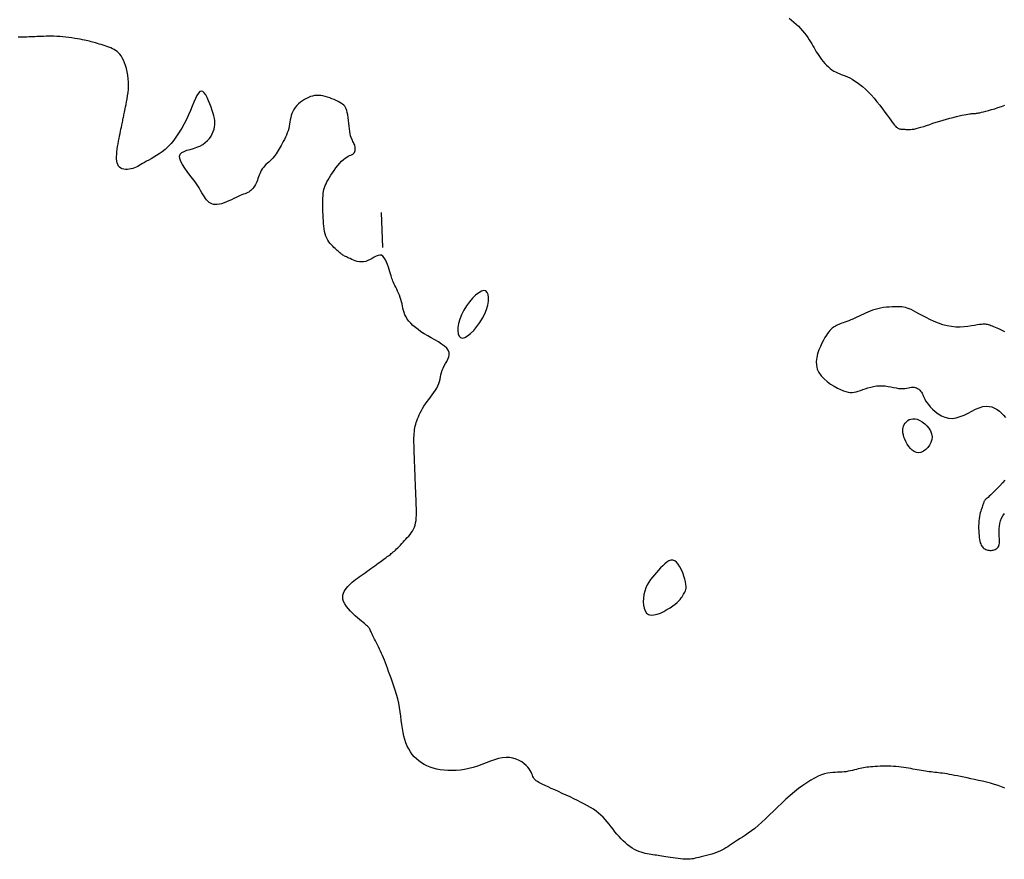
# Model space of a CAD drawing. Header units: millimetres. Extents: x 32690613 to 32693367, y 5343692 to 5344708.
# Tile 823 of 1009: x 32693083 to 32693111, y 5344177 to 5344201. Entities that reach past the tile are written whole.
import ezdxf

# ---------------------------------------------------------------- set-up
doc = ezdxf.new("R2010")
doc.units = ezdxf.units.MM
doc.header["$LTSCALE"] = 20
doc.layers.add('02-DGM_HL_492.00', color=82, linetype='Continuous')

msp = doc.modelspace()

# ---------------------------------------------------------------- linework, layer by layer
at = {"layer": '02-DGM_HL_492.00', "elevation": 492, "flags": 128}
for points in [[(32693104.597, 5344200.714), (32693104.666, 5344200.66), (32693104.734, 5344200.603), (32693104.799, 5344200.544), (32693104.862, 5344200.482), (32693104.921, 5344200.419), (32693104.978, 5344200.355), (32693105.031, 5344200.29), (32693105.08, 5344200.226), (32693105.126, 5344200.163), (32693105.168, 5344200.101), (32693105.206, 5344200.041), (32693105.241, 5344199.983), (32693105.274, 5344199.926), (32693105.305, 5344199.869), (32693105.337, 5344199.814), (32693105.369, 5344199.759), (32693105.402, 5344199.703), (32693105.438, 5344199.647), (32693105.478, 5344199.59), (32693105.521, 5344199.533), (32693105.566, 5344199.477), (32693105.614, 5344199.422), (32693105.663, 5344199.37), (32693105.714, 5344199.322), (32693105.765, 5344199.278), (32693105.817, 5344199.24), (32693105.868, 5344199.207), (32693105.92, 5344199.18), (32693105.972, 5344199.155), (32693106.025, 5344199.133), (32693106.08, 5344199.112), (32693106.137, 5344199.091), (32693106.196, 5344199.067), (32693106.258, 5344199.04), (32693106.323, 5344199.009), (32693106.392, 5344198.973), (32693106.463, 5344198.931), (32693106.537, 5344198.882), (32693106.613, 5344198.827), (32693106.691, 5344198.764), (32693106.771, 5344198.693), (32693106.853, 5344198.613), (32693106.936, 5344198.525), (32693107.019, 5344198.429), (32693107.101, 5344198.33), (32693107.181, 5344198.23), (32693107.257, 5344198.131), (32693107.327, 5344198.036), (32693107.392, 5344197.948), (32693107.449, 5344197.869), (32693107.498, 5344197.802), (32693107.539, 5344197.746), (32693107.574, 5344197.7), (32693107.603, 5344197.663), (32693107.629, 5344197.633), (32693107.652, 5344197.61), (32693107.673, 5344197.592), (32693107.694, 5344197.579), (32693107.716, 5344197.568), (32693107.738, 5344197.561), (32693107.762, 5344197.556), (32693107.786, 5344197.552), (32693107.812, 5344197.55), (32693107.838, 5344197.548), (32693107.865, 5344197.546), (32693107.893, 5344197.545), (32693107.921, 5344197.542), (32693107.952, 5344197.54), (32693107.985, 5344197.538), (32693108.021, 5344197.538), (32693108.062, 5344197.54), (32693108.107, 5344197.545), (32693108.159, 5344197.553), (32693108.217, 5344197.566), (32693108.283, 5344197.583), (32693108.355, 5344197.604), (32693108.434, 5344197.629), (32693108.518, 5344197.657), (32693108.606, 5344197.686), (32693108.698, 5344197.717), (32693108.793, 5344197.748), (32693108.89, 5344197.778), (32693108.988, 5344197.807), (32693109.086, 5344197.835), (32693109.183, 5344197.861), (32693109.277, 5344197.885), (32693109.366, 5344197.907), (32693109.449, 5344197.927), (32693109.525, 5344197.944), (32693109.592, 5344197.958), (32693109.649, 5344197.97), (32693109.697, 5344197.979), (32693109.737, 5344197.985), (32693109.771, 5344197.99), (32693109.8, 5344197.993), (32693109.825, 5344197.995), (32693109.847, 5344197.996), (32693109.868, 5344197.997), (32693109.889, 5344197.998), (32693109.912, 5344197.999), (32693109.936, 5344198.002), (32693109.965, 5344198.005), (32693109.999, 5344198.011), (32693110.039, 5344198.018), (32693110.087, 5344198.029), (32693110.144, 5344198.043), (32693110.211, 5344198.06), (32693110.287, 5344198.081), (32693110.37, 5344198.105), (32693110.459, 5344198.132), (32693110.552, 5344198.163), (32693110.649, 5344198.196), (32693110.746, 5344198.233)], [(32693110.753, 5344178.752), (32693110.658, 5344178.789), (32693110.557, 5344178.824), (32693110.45, 5344178.857), (32693110.34, 5344178.889), (32693110.227, 5344178.918), (32693110.113, 5344178.946), (32693109.999, 5344178.972), (32693109.887, 5344178.997), (32693109.779, 5344179.02), (32693109.675, 5344179.042), (32693109.577, 5344179.062), (32693109.485, 5344179.081), (32693109.399, 5344179.099), (32693109.317, 5344179.115), (32693109.241, 5344179.13), (32693109.169, 5344179.144), (32693109.101, 5344179.156), (32693109.036, 5344179.166), (32693108.975, 5344179.175), (32693108.916, 5344179.183), (32693108.859, 5344179.19), (32693108.804, 5344179.196), (32693108.751, 5344179.202), (32693108.698, 5344179.207), (32693108.645, 5344179.214), (32693108.591, 5344179.22), (32693108.537, 5344179.228), (32693108.482, 5344179.236), (32693108.426, 5344179.245), (32693108.368, 5344179.254), (32693108.31, 5344179.264), (32693108.25, 5344179.275), (32693108.19, 5344179.286), (32693108.127, 5344179.297), (32693108.064, 5344179.309), (32693107.998, 5344179.32), (32693107.932, 5344179.331), (32693107.863, 5344179.342), (32693107.793, 5344179.352), (32693107.722, 5344179.36), (32693107.648, 5344179.368), (32693107.573, 5344179.373), (32693107.497, 5344179.377), (32693107.419, 5344179.379), (32693107.341, 5344179.379), (32693107.264, 5344179.378), (32693107.189, 5344179.376), (32693107.116, 5344179.372), (32693107.047, 5344179.368), (32693106.982, 5344179.363), (32693106.922, 5344179.358), (32693106.867, 5344179.352), (32693106.814, 5344179.346), (32693106.764, 5344179.338), (32693106.716, 5344179.33), (32693106.667, 5344179.321), (32693106.618, 5344179.31), (32693106.568, 5344179.298), (32693106.515, 5344179.285), (32693106.46, 5344179.272), (32693106.403, 5344179.258), (32693106.344, 5344179.244), (32693106.284, 5344179.231), (32693106.223, 5344179.221), (32693106.161, 5344179.212), (32693106.099, 5344179.206), (32693106.036, 5344179.204), (32693105.973, 5344179.203), (32693105.907, 5344179.202), (32693105.839, 5344179.199), (32693105.766, 5344179.192), (32693105.69, 5344179.179), (32693105.607, 5344179.159), (32693105.518, 5344179.13), (32693105.422, 5344179.089), (32693105.32, 5344179.038), (32693105.212, 5344178.977), (32693105.099, 5344178.907), (32693104.983, 5344178.828), (32693104.865, 5344178.74), (32693104.745, 5344178.646), (32693104.624, 5344178.544), (32693104.503, 5344178.437), (32693104.383, 5344178.325), (32693104.264, 5344178.211), (32693104.148, 5344178.097), (32693104.034, 5344177.986), (32693103.923, 5344177.879), (32693103.815, 5344177.778), (32693103.712, 5344177.686), (32693103.614, 5344177.603), (32693103.52, 5344177.531), (32693103.431, 5344177.466), (32693103.348, 5344177.409), (32693103.269, 5344177.357), (32693103.195, 5344177.311), (32693103.126, 5344177.267), (32693103.063, 5344177.227), (32693103.004, 5344177.187), (32693102.949, 5344177.149), (32693102.896, 5344177.113), (32693102.845, 5344177.077), (32693102.792, 5344177.044), (32693102.737, 5344177.011), (32693102.678, 5344176.98), (32693102.615, 5344176.951), (32693102.545, 5344176.923), (32693102.471, 5344176.897), (32693102.393, 5344176.872), (32693102.315, 5344176.849), (32693102.237, 5344176.828), (32693102.161, 5344176.808), (32693102.09, 5344176.791), (32693102.024, 5344176.775), (32693101.966, 5344176.761), (32693101.913, 5344176.749), (32693101.865, 5344176.739), (32693101.819, 5344176.731), (32693101.774, 5344176.725), (32693101.727, 5344176.722), (32693101.677, 5344176.721), (32693101.623, 5344176.723), (32693101.563, 5344176.727), (32693101.497, 5344176.733), (32693101.428, 5344176.742), (32693101.356, 5344176.751), (32693101.284, 5344176.761), (32693101.213, 5344176.772), (32693101.144, 5344176.783), (32693101.078, 5344176.793), (32693101.018, 5344176.803), (32693100.962, 5344176.812), (32693100.909, 5344176.82), (32693100.858, 5344176.828), (32693100.809, 5344176.836), (32693100.76, 5344176.844), (32693100.71, 5344176.852), (32693100.659, 5344176.86), (32693100.605, 5344176.869), (32693100.549, 5344176.879), (32693100.491, 5344176.891), (32693100.431, 5344176.905), (32693100.37, 5344176.923), (32693100.307, 5344176.944), (32693100.244, 5344176.971), (32693100.18, 5344177.003), (32693100.116, 5344177.041), (32693100.052, 5344177.085), (32693099.989, 5344177.134), (32693099.926, 5344177.187), (32693099.863, 5344177.245), (32693099.802, 5344177.306), (32693099.742, 5344177.371), (32693099.684, 5344177.438), (32693099.627, 5344177.507), (32693099.572, 5344177.577), (32693099.517, 5344177.648), (32693099.462, 5344177.719), (32693099.406, 5344177.788), (32693099.348, 5344177.856), (32693099.288, 5344177.921), (32693099.225, 5344177.983), (32693099.158, 5344178.041), (32693099.087, 5344178.096), (32693099.012, 5344178.148), (32693098.932, 5344178.198), (32693098.848, 5344178.247), (32693098.758, 5344178.296), (32693098.663, 5344178.345), (32693098.562, 5344178.395), (32693098.456, 5344178.446), (32693098.346, 5344178.499), (32693098.234, 5344178.551), (32693098.122, 5344178.603), (32693098.013, 5344178.653), (32693097.908, 5344178.701), (32693097.81, 5344178.745), (32693097.72, 5344178.786), (32693097.64, 5344178.822), (32693097.571, 5344178.854), (32693097.51, 5344178.884), (32693097.458, 5344178.911), (32693097.414, 5344178.938), (32693097.377, 5344178.964), (32693097.346, 5344178.991), (32693097.322, 5344179.021), (32693097.302, 5344179.052), (32693097.285, 5344179.087), (32693097.27, 5344179.124), (32693097.254, 5344179.164), (32693097.235, 5344179.206), (32693097.211, 5344179.251), (32693097.181, 5344179.298), (32693097.142, 5344179.347), (32693097.093, 5344179.398), (32693097.035, 5344179.449), (32693096.967, 5344179.498), (32693096.891, 5344179.542), (32693096.808, 5344179.58), (32693096.718, 5344179.608), (32693096.621, 5344179.625), (32693096.52, 5344179.629), (32693096.413, 5344179.617), (32693096.303, 5344179.593), (32693096.189, 5344179.559), (32693096.072, 5344179.517), (32693095.953, 5344179.472), (32693095.832, 5344179.426), (32693095.709, 5344179.381), (32693095.586, 5344179.342), (32693095.462, 5344179.31), (32693095.339, 5344179.285), (32693095.216, 5344179.267), (32693095.096, 5344179.257), (32693094.977, 5344179.253), (32693094.862, 5344179.255), (32693094.75, 5344179.263), (32693094.643, 5344179.277), (32693094.541, 5344179.297), (32693094.443, 5344179.322), (32693094.351, 5344179.352), (32693094.263, 5344179.388), (32693094.181, 5344179.429), (32693094.104, 5344179.475), (32693094.031, 5344179.527), (32693093.964, 5344179.584), (32693093.901, 5344179.647), (32693093.844, 5344179.715), (32693093.792, 5344179.789), (32693093.744, 5344179.868), (32693093.702, 5344179.952), (32693093.664, 5344180.042), (32693093.632, 5344180.137), (32693093.605, 5344180.237), (32693093.582, 5344180.343), (32693093.563, 5344180.454), (32693093.547, 5344180.568), (32693093.532, 5344180.686), (32693093.516, 5344180.807), (32693093.499, 5344180.929), (32693093.48, 5344181.053), (32693093.457, 5344181.177), (32693093.429, 5344181.301), (32693093.396, 5344181.423), (32693093.361, 5344181.544), (32693093.323, 5344181.662), (32693093.284, 5344181.775), (32693093.245, 5344181.884), (32693093.207, 5344181.987), (32693093.171, 5344182.083), (32693093.138, 5344182.172), (32693093.107, 5344182.254), (32693093.077, 5344182.33), (32693093.049, 5344182.401), (32693093.022, 5344182.469), (32693092.995, 5344182.534), (32693092.968, 5344182.596), (32693092.94, 5344182.658), (32693092.911, 5344182.719), (32693092.882, 5344182.78), (32693092.852, 5344182.839), (32693092.822, 5344182.897), (32693092.794, 5344182.953), (32693092.767, 5344183.005), (32693092.742, 5344183.054), (32693092.72, 5344183.1), (32693092.701, 5344183.14), (32693092.685, 5344183.177), (32693092.67, 5344183.21), (32693092.657, 5344183.24), (32693092.645, 5344183.266), (32693092.632, 5344183.291), (32693092.618, 5344183.313), (32693092.602, 5344183.334), (32693092.585, 5344183.354), (32693092.564, 5344183.374), (32693092.54, 5344183.395), (32693092.511, 5344183.418), (32693092.478, 5344183.445), (32693092.439, 5344183.476), (32693092.393, 5344183.513), (32693092.341, 5344183.557), (32693092.281, 5344183.609), (32693092.217, 5344183.667), (32693092.151, 5344183.731), (32693092.085, 5344183.798), (32693092.023, 5344183.867), (32693091.968, 5344183.937), (32693091.921, 5344184.006), (32693091.887, 5344184.073), (32693091.866, 5344184.137), (32693091.859, 5344184.198), (32693091.863, 5344184.255), (32693091.878, 5344184.309), (32693091.901, 5344184.361), (32693091.93, 5344184.41), (32693091.965, 5344184.456), (32693092.004, 5344184.5), (32693092.045, 5344184.543), (32693092.088, 5344184.584), (32693092.133, 5344184.623), (32693092.18, 5344184.662), (32693092.229, 5344184.7), (32693092.28, 5344184.738), (32693092.332, 5344184.776), (32693092.386, 5344184.816), (32693092.442, 5344184.856), (32693092.498, 5344184.897), (32693092.555, 5344184.938), (32693092.611, 5344184.979), (32693092.667, 5344185.019), (32693092.721, 5344185.059), (32693092.774, 5344185.097), (32693092.824, 5344185.133), (32693092.871, 5344185.167), (32693092.916, 5344185.199), (32693092.957, 5344185.229), (32693092.996, 5344185.258), (32693093.033, 5344185.285), (32693093.068, 5344185.31), (32693093.101, 5344185.334), (32693093.132, 5344185.356), (32693093.162, 5344185.378), (32693093.191, 5344185.399), (32693093.219, 5344185.42), (32693093.246, 5344185.441), (32693093.274, 5344185.464), (32693093.303, 5344185.488), (32693093.333, 5344185.514), (32693093.364, 5344185.543), (32693093.397, 5344185.575), (32693093.432, 5344185.61), (32693093.468, 5344185.647), (32693093.506, 5344185.686), (32693093.544, 5344185.727), (32693093.584, 5344185.769), (32693093.623, 5344185.812), (32693093.663, 5344185.855), (32693093.703, 5344185.899), (32693093.742, 5344185.943), (32693093.78, 5344185.988), (32693093.816, 5344186.035), (32693093.849, 5344186.085), (32693093.879, 5344186.137), (32693093.905, 5344186.194), (32693093.926, 5344186.255), (32693093.941, 5344186.32), (32693093.952, 5344186.389), (32693093.96, 5344186.461), (32693093.963, 5344186.534), (32693093.964, 5344186.607), (32693093.964, 5344186.678), (32693093.962, 5344186.747), (32693093.959, 5344186.812), (32693093.957, 5344186.872), (32693093.955, 5344186.927), (32693093.953, 5344186.979), (32693093.951, 5344187.027), (32693093.949, 5344187.073), (32693093.948, 5344187.116), (32693093.946, 5344187.159), (32693093.944, 5344187.201), (32693093.943, 5344187.242), (32693093.941, 5344187.285), (32693093.939, 5344187.328), (32693093.937, 5344187.374), (32693093.936, 5344187.422), (32693093.934, 5344187.474), (32693093.931, 5344187.529), (32693093.929, 5344187.589), (32693093.927, 5344187.654), (32693093.924, 5344187.724), (32693093.921, 5344187.797), (32693093.918, 5344187.874), (32693093.915, 5344187.953), (32693093.912, 5344188.034), (32693093.908, 5344188.117), (32693093.905, 5344188.2), (32693093.902, 5344188.283), (32693093.899, 5344188.365), (32693093.896, 5344188.447), (32693093.894, 5344188.526), (32693093.893, 5344188.603), (32693093.892, 5344188.676), (32693093.893, 5344188.746), (32693093.895, 5344188.811), (32693093.899, 5344188.871), (32693093.904, 5344188.927), (32693093.911, 5344188.98), (32693093.92, 5344189.031), (32693093.93, 5344189.08), (32693093.943, 5344189.129), (32693093.959, 5344189.179), (32693093.976, 5344189.231), (32693093.996, 5344189.285), (32693094.019, 5344189.342), (32693094.044, 5344189.4), (32693094.073, 5344189.461), (32693094.105, 5344189.523), (32693094.14, 5344189.585), (32693094.179, 5344189.649), (32693094.221, 5344189.713), (32693094.267, 5344189.778), (32693094.316, 5344189.842), (32693094.366, 5344189.907), (32693094.415, 5344189.971), (32693094.462, 5344190.035), (32693094.505, 5344190.1), (32693094.544, 5344190.164), (32693094.577, 5344190.228), (32693094.602, 5344190.291), (32693094.621, 5344190.354), (32693094.637, 5344190.417), (32693094.65, 5344190.481), (32693094.664, 5344190.544), (32693094.679, 5344190.607), (32693094.698, 5344190.67), (32693094.724, 5344190.734), (32693094.756, 5344190.797), (32693094.792, 5344190.861), (32693094.827, 5344190.925), (32693094.86, 5344190.989), (32693094.884, 5344191.053), (32693094.896, 5344191.116), (32693094.893, 5344191.178), (32693094.871, 5344191.24), (32693094.826, 5344191.301), (32693094.762, 5344191.361), (32693094.682, 5344191.42), (32693094.59, 5344191.479), (32693094.491, 5344191.538), (32693094.388, 5344191.596), (32693094.284, 5344191.655), (32693094.185, 5344191.713), (32693094.093, 5344191.772), (32693094.008, 5344191.832), (32693093.932, 5344191.891), (32693093.863, 5344191.951), (32693093.802, 5344192.011), (32693093.749, 5344192.072), (32693093.703, 5344192.132), (32693093.666, 5344192.193), (32693093.636, 5344192.255), (32693093.612, 5344192.316), (32693093.593, 5344192.378), (32693093.578, 5344192.44), (32693093.565, 5344192.502), (32693093.552, 5344192.564), (32693093.538, 5344192.626), (32693093.521, 5344192.688), (32693093.501, 5344192.75), (32693093.479, 5344192.811), (32693093.454, 5344192.871), (32693093.427, 5344192.928), (32693093.401, 5344192.984), (32693093.375, 5344193.037), (32693093.351, 5344193.086), (32693093.329, 5344193.131), (32693093.31, 5344193.172), (32693093.294, 5344193.21), (32693093.279, 5344193.247), (32693093.266, 5344193.285), (32693093.252, 5344193.325), (32693093.239, 5344193.369), (32693093.224, 5344193.419), (32693093.207, 5344193.477), (32693093.188, 5344193.542), (32693093.165, 5344193.614), (32693093.14, 5344193.687), (32693093.112, 5344193.758), (32693093.08, 5344193.824), (32693093.045, 5344193.881), (32693093.006, 5344193.924), (32693092.963, 5344193.951), (32693092.917, 5344193.958), (32693092.867, 5344193.949), (32693092.814, 5344193.928), (32693092.759, 5344193.898), (32693092.701, 5344193.864), (32693092.642, 5344193.829), (32693092.581, 5344193.798), (32693092.52, 5344193.775), (32693092.458, 5344193.762), (32693092.396, 5344193.76), (32693092.335, 5344193.766), (32693092.276, 5344193.778), (32693092.22, 5344193.794), (32693092.166, 5344193.814), (32693092.117, 5344193.835), (32693092.072, 5344193.855), (32693092.032, 5344193.873), (32693091.997, 5344193.889), (32693091.965, 5344193.904), (32693091.937, 5344193.917), (32693091.912, 5344193.93), (32693091.889, 5344193.943), (32693091.866, 5344193.957), (32693091.845, 5344193.971), (32693091.823, 5344193.986), (32693091.802, 5344194.003), (32693091.779, 5344194.022), (32693091.755, 5344194.042), (32693091.73, 5344194.064), (32693091.704, 5344194.089), (32693091.675, 5344194.115), (32693091.644, 5344194.144), (32693091.61, 5344194.175), (32693091.575, 5344194.209), (32693091.538, 5344194.247), (32693091.502, 5344194.288), (32693091.468, 5344194.333), (32693091.435, 5344194.382), (32693091.405, 5344194.436), (32693091.38, 5344194.495), (32693091.359, 5344194.559), (32693091.342, 5344194.628), (32693091.33, 5344194.701), (32693091.32, 5344194.777), (32693091.313, 5344194.857), (32693091.308, 5344194.938), (32693091.304, 5344195.02), (32693091.3, 5344195.103), (32693091.297, 5344195.186), (32693091.294, 5344195.269), (32693091.292, 5344195.35), (32693091.291, 5344195.43), (32693091.291, 5344195.506), (32693091.293, 5344195.58), (32693091.298, 5344195.65), (32693091.304, 5344195.715), (32693091.314, 5344195.776), (32693091.326, 5344195.832), (32693091.342, 5344195.887), (32693091.361, 5344195.94), (32693091.385, 5344195.993), (32693091.412, 5344196.048), (32693091.444, 5344196.105), (32693091.481, 5344196.167), (32693091.523, 5344196.233), (32693091.568, 5344196.303), (32693091.617, 5344196.374), (32693091.668, 5344196.445), (32693091.721, 5344196.513), (32693091.774, 5344196.577), (32693091.827, 5344196.634), (32693091.878, 5344196.683), (32693091.927, 5344196.721), (32693091.974, 5344196.752), (32693092.018, 5344196.775), (32693092.058, 5344196.794), (32693092.094, 5344196.81), (32693092.127, 5344196.825), (32693092.154, 5344196.842), (32693092.177, 5344196.861), (32693092.194, 5344196.885), (32693092.207, 5344196.913), (32693092.214, 5344196.944), (32693092.217, 5344196.977), (32693092.217, 5344197.012), (32693092.213, 5344197.046), (32693092.205, 5344197.08), (32693092.195, 5344197.112), (32693092.182, 5344197.142), (32693092.167, 5344197.17), (32693092.151, 5344197.2), (32693092.135, 5344197.231), (32693092.118, 5344197.267), (32693092.101, 5344197.308), (32693092.086, 5344197.356), (32693092.072, 5344197.413), (32693092.06, 5344197.48), (32693092.05, 5344197.555), (32693092.041, 5344197.635), (32693092.032, 5344197.717), (32693092.024, 5344197.8), (32693092.015, 5344197.88), (32693092.004, 5344197.955), (32693091.992, 5344198.021), (32693091.978, 5344198.078), (32693091.962, 5344198.127), (32693091.942, 5344198.167), (32693091.918, 5344198.202), (32693091.891, 5344198.232), (32693091.858, 5344198.259), (32693091.821, 5344198.284), (32693091.777, 5344198.31), (32693091.728, 5344198.336), (32693091.674, 5344198.363), (32693091.616, 5344198.391), (32693091.554, 5344198.417), (32693091.491, 5344198.441), (32693091.426, 5344198.463), (32693091.361, 5344198.482), (32693091.297, 5344198.497), (32693091.235, 5344198.506), (32693091.175, 5344198.511), (32693091.116, 5344198.51), (32693091.057, 5344198.505), (32693091, 5344198.494), (32693090.943, 5344198.477), (32693090.885, 5344198.455), (32693090.828, 5344198.428), (32693090.77, 5344198.395), (32693090.712, 5344198.358), (32693090.656, 5344198.315), (32693090.602, 5344198.269), (32693090.552, 5344198.219), (32693090.507, 5344198.167), (32693090.467, 5344198.112), (32693090.434, 5344198.055), (32693090.409, 5344197.997), (32693090.39, 5344197.938), (32693090.376, 5344197.878), (32693090.365, 5344197.817), (32693090.355, 5344197.755), (32693090.345, 5344197.693), (32693090.334, 5344197.63), (32693090.32, 5344197.567), (32693090.302, 5344197.504), (32693090.279, 5344197.441), (32693090.254, 5344197.378), (32693090.226, 5344197.317), (32693090.196, 5344197.256), (32693090.166, 5344197.197), (32693090.135, 5344197.14), (32693090.105, 5344197.086), (32693090.077, 5344197.034), (32693090.049, 5344196.984), (32693090.022, 5344196.937), (32693089.994, 5344196.892), (32693089.966, 5344196.848), (32693089.936, 5344196.806), (32693089.904, 5344196.766), (32693089.869, 5344196.726), (32693089.832, 5344196.688), (32693089.792, 5344196.65), (32693089.751, 5344196.612), (32693089.71, 5344196.574), (32693089.67, 5344196.536), (32693089.632, 5344196.497), (32693089.596, 5344196.456), (32693089.565, 5344196.414), (32693089.537, 5344196.371), (32693089.514, 5344196.325), (32693089.493, 5344196.279), (32693089.475, 5344196.233), (32693089.459, 5344196.186), (32693089.443, 5344196.139), (32693089.427, 5344196.094), (32693089.41, 5344196.049), (32693089.391, 5344196.007), (32693089.37, 5344195.966), (32693089.348, 5344195.927), (32693089.324, 5344195.891), (32693089.298, 5344195.858), (32693089.271, 5344195.827), (32693089.243, 5344195.8), (32693089.213, 5344195.776), (32693089.182, 5344195.756), (32693089.149, 5344195.738), (32693089.114, 5344195.722), (32693089.075, 5344195.706), (32693089.033, 5344195.69), (32693088.987, 5344195.673), (32693088.937, 5344195.652), (32693088.881, 5344195.628), (32693088.82, 5344195.6), (32693088.754, 5344195.569), (32693088.686, 5344195.536), (32693088.615, 5344195.503), (32693088.544, 5344195.472), (32693088.474, 5344195.444), (32693088.406, 5344195.421), (32693088.342, 5344195.405), (32693088.282, 5344195.396), (32693088.227, 5344195.395), (32693088.176, 5344195.401), (32693088.13, 5344195.414), (32693088.086, 5344195.434), (32693088.047, 5344195.46), (32693088.01, 5344195.492), (32693087.976, 5344195.529), (32693087.944, 5344195.573), (32693087.913, 5344195.621), (32693087.88, 5344195.676), (32693087.846, 5344195.736), (32693087.807, 5344195.803), (32693087.763, 5344195.877), (32693087.711, 5344195.957), (32693087.65, 5344196.045), (32693087.579, 5344196.139), (32693087.503, 5344196.238), (32693087.426, 5344196.34), (32693087.353, 5344196.44), (32693087.289, 5344196.537), (32693087.24, 5344196.627), (32693087.21, 5344196.708), (32693087.204, 5344196.778), (32693087.226, 5344196.834), (32693087.272, 5344196.879), (32693087.338, 5344196.915), (32693087.418, 5344196.945), (32693087.508, 5344196.972), (32693087.603, 5344197), (32693087.698, 5344197.031), (32693087.788, 5344197.068), (32693087.869, 5344197.113), (32693087.941, 5344197.165), (32693088.003, 5344197.224), (32693088.057, 5344197.287), (32693088.103, 5344197.352), (32693088.14, 5344197.419), (32693088.169, 5344197.486), (32693088.191, 5344197.55), (32693088.206, 5344197.612), (32693088.214, 5344197.672), (32693088.216, 5344197.732), (32693088.211, 5344197.793), (32693088.201, 5344197.857), (32693088.184, 5344197.925), (32693088.163, 5344198), (32693088.137, 5344198.082), (32693088.107, 5344198.172), (32693088.072, 5344198.267), (32693088.035, 5344198.36), (32693087.995, 5344198.448), (32693087.954, 5344198.524), (32693087.911, 5344198.585), (32693087.869, 5344198.624), (32693087.826, 5344198.637), (32693087.785, 5344198.62), (32693087.744, 5344198.577), (32693087.703, 5344198.509), (32693087.661, 5344198.422), (32693087.617, 5344198.319), (32693087.57, 5344198.205), (32693087.519, 5344198.082), (32693087.464, 5344197.956), (32693087.404, 5344197.828), (32693087.339, 5344197.702), (32693087.27, 5344197.579), (32693087.197, 5344197.46), (32693087.121, 5344197.346), (32693087.043, 5344197.239), (32693086.962, 5344197.14), (32693086.88, 5344197.051), (32693086.796, 5344196.973), (32693086.712, 5344196.905), (32693086.629, 5344196.845), (32693086.548, 5344196.793), (32693086.47, 5344196.747), (32693086.395, 5344196.706), (32693086.325, 5344196.668), (32693086.261, 5344196.634), (32693086.202, 5344196.601), (32693086.15, 5344196.57), (32693086.101, 5344196.54), (32693086.055, 5344196.513), (32693086.011, 5344196.488), (32693085.967, 5344196.465), (32693085.922, 5344196.445), (32693085.875, 5344196.428), (32693085.825, 5344196.415), (32693085.773, 5344196.405), (32693085.72, 5344196.4), (32693085.668, 5344196.399), (32693085.618, 5344196.405), (32693085.571, 5344196.416), (32693085.529, 5344196.435), (32693085.493, 5344196.461), (32693085.464, 5344196.495), (32693085.442, 5344196.536), (32693085.427, 5344196.584), (32693085.416, 5344196.639), (32693085.411, 5344196.698), (32693085.411, 5344196.763), (32693085.414, 5344196.831), (32693085.42, 5344196.903), (32693085.429, 5344196.977), (32693085.44, 5344197.054), (32693085.452, 5344197.13), (32693085.466, 5344197.207), (32693085.48, 5344197.282), (32693085.494, 5344197.355), (32693085.509, 5344197.425), (32693085.522, 5344197.491), (32693085.535, 5344197.551), (32693085.546, 5344197.607), (32693085.557, 5344197.658), (32693085.567, 5344197.705), (32693085.576, 5344197.748), (32693085.584, 5344197.789), (32693085.592, 5344197.826), (32693085.599, 5344197.861), (32693085.606, 5344197.893), (32693085.613, 5344197.926), (32693085.62, 5344197.959), (32693085.627, 5344197.994), (32693085.635, 5344198.033), (32693085.645, 5344198.077), (32693085.655, 5344198.127), (32693085.667, 5344198.186), (32693085.681, 5344198.253), (32693085.696, 5344198.329), (32693085.711, 5344198.412), (32693085.725, 5344198.501), (32693085.737, 5344198.594), (32693085.745, 5344198.691), (32693085.749, 5344198.79), (32693085.748, 5344198.889), (32693085.741, 5344198.989), (32693085.729, 5344199.087), (32693085.711, 5344199.183), (32693085.689, 5344199.275), (32693085.664, 5344199.362), (32693085.635, 5344199.443), (32693085.604, 5344199.517), (32693085.571, 5344199.583), (32693085.537, 5344199.64), (32693085.501, 5344199.688), (32693085.464, 5344199.729), (32693085.424, 5344199.764), (32693085.383, 5344199.794), (32693085.339, 5344199.82), (32693085.293, 5344199.843), (32693085.243, 5344199.865), (32693085.191, 5344199.886), (32693085.136, 5344199.905), (32693085.081, 5344199.925), (32693085.024, 5344199.943), (32693084.968, 5344199.96), (32693084.914, 5344199.977), (32693084.862, 5344199.992), (32693084.812, 5344200.007), (32693084.767, 5344200.02), (32693084.723, 5344200.032), (32693084.681, 5344200.044), (32693084.638, 5344200.055), (32693084.594, 5344200.066), (32693084.546, 5344200.077), (32693084.493, 5344200.088), (32693084.433, 5344200.1), (32693084.367, 5344200.113), (32693084.293, 5344200.125), (32693084.215, 5344200.138), (32693084.132, 5344200.151), (32693084.047, 5344200.162), (32693083.96, 5344200.173), (32693083.873, 5344200.182), (32693083.788, 5344200.189), (32693083.704, 5344200.194), (32693083.623, 5344200.197), (32693083.545, 5344200.198), (32693083.469, 5344200.198), (32693083.397, 5344200.197), (32693083.327, 5344200.195), (32693083.26, 5344200.193), (32693083.196, 5344200.191), (32693083.135, 5344200.188), (32693083.076, 5344200.186), (32693083.019, 5344200.184), (32693082.962, 5344200.182), (32693082.906, 5344200.179), (32693082.849, 5344200.177), (32693082.79, 5344200.175), (32693082.729, 5344200.173), (32693082.665, 5344200.17), (32693082.6, 5344200.169)], [(32693093.005, 5344194.169), (32693092.966, 5344195.168)], [(32693110.747, 5344191.765), (32693110.689, 5344191.795), (32693110.634, 5344191.824), (32693110.58, 5344191.85), (32693110.529, 5344191.874), (32693110.481, 5344191.894), (32693110.435, 5344191.913), (32693110.392, 5344191.929), (32693110.353, 5344191.943), (32693110.316, 5344191.955), (32693110.283, 5344191.965), (32693110.252, 5344191.973), (32693110.223, 5344191.98), (32693110.194, 5344191.984), (32693110.161, 5344191.986), (32693110.124, 5344191.985), (32693110.079, 5344191.981), (32693110.026, 5344191.974), (32693109.961, 5344191.964), (32693109.884, 5344191.951), (32693109.794, 5344191.937), (32693109.695, 5344191.923), (32693109.588, 5344191.912), (32693109.473, 5344191.905), (32693109.353, 5344191.905), (32693109.23, 5344191.915), (32693109.104, 5344191.935), (32693108.978, 5344191.967), (32693108.853, 5344192.01), (32693108.731, 5344192.06), (32693108.612, 5344192.115), (32693108.5, 5344192.173), (32693108.395, 5344192.23), (32693108.299, 5344192.283), (32693108.213, 5344192.331), (32693108.139, 5344192.371), (32693108.074, 5344192.402), (32693108.017, 5344192.427), (32693107.964, 5344192.446), (32693107.913, 5344192.46), (32693107.862, 5344192.47), (32693107.808, 5344192.476), (32693107.749, 5344192.48), (32693107.682, 5344192.482), (32693107.61, 5344192.482), (32693107.532, 5344192.479), (32693107.452, 5344192.475), (32693107.369, 5344192.468), (32693107.286, 5344192.458), (32693107.204, 5344192.444), (32693107.125, 5344192.427), (32693107.05, 5344192.407), (32693106.978, 5344192.383), (32693106.909, 5344192.357), (32693106.842, 5344192.33), (32693106.778, 5344192.3), (32693106.715, 5344192.271), (32693106.653, 5344192.241), (32693106.592, 5344192.212), (32693106.53, 5344192.184), (32693106.469, 5344192.158), (32693106.409, 5344192.133), (32693106.351, 5344192.109), (32693106.294, 5344192.086), (32693106.24, 5344192.065), (32693106.188, 5344192.046), (32693106.14, 5344192.028), (32693106.096, 5344192.011), (32693106.055, 5344191.995), (32693106.017, 5344191.979), (32693105.981, 5344191.964), (32693105.947, 5344191.948), (32693105.915, 5344191.931), (32693105.884, 5344191.912), (32693105.854, 5344191.891), (32693105.823, 5344191.868), (32693105.792, 5344191.84), (32693105.761, 5344191.808), (32693105.728, 5344191.77), (32693105.693, 5344191.724), (32693105.657, 5344191.671), (32693105.618, 5344191.607), (32693105.576, 5344191.533), (32693105.531, 5344191.447), (32693105.486, 5344191.352), (32693105.444, 5344191.25), (32693105.408, 5344191.142), (32693105.383, 5344191.032), (32693105.371, 5344190.921), (32693105.375, 5344190.812), (32693105.399, 5344190.706), (32693105.446, 5344190.606), (32693105.511, 5344190.513), (32693105.591, 5344190.427), (32693105.681, 5344190.349), (32693105.777, 5344190.278), (32693105.876, 5344190.216), (32693105.972, 5344190.164), (32693106.062, 5344190.12), (32693106.142, 5344190.087), (32693106.213, 5344190.063), (32693106.277, 5344190.047), (32693106.336, 5344190.039), (32693106.392, 5344190.039), (32693106.448, 5344190.045), (32693106.504, 5344190.056), (32693106.564, 5344190.073), (32693106.628, 5344190.094), (32693106.697, 5344190.118), (32693106.769, 5344190.143), (32693106.845, 5344190.168), (32693106.924, 5344190.19), (32693107.004, 5344190.209), (32693107.086, 5344190.223), (32693107.169, 5344190.23), (32693107.253, 5344190.23), (32693107.336, 5344190.223), (32693107.417, 5344190.211), (32693107.497, 5344190.197), (32693107.575, 5344190.181), (32693107.649, 5344190.167), (32693107.719, 5344190.155), (32693107.784, 5344190.149), (32693107.844, 5344190.148), (32693107.899, 5344190.152), (32693107.95, 5344190.159), (32693107.997, 5344190.168), (32693108.041, 5344190.177), (32693108.082, 5344190.185), (32693108.121, 5344190.189), (32693108.158, 5344190.188), (32693108.194, 5344190.181), (32693108.229, 5344190.169), (32693108.261, 5344190.151), (32693108.292, 5344190.129), (32693108.321, 5344190.104), (32693108.346, 5344190.076), (32693108.368, 5344190.047), (32693108.387, 5344190.017), (32693108.402, 5344189.986), (32693108.415, 5344189.954), (32693108.429, 5344189.92), (32693108.444, 5344189.883), (32693108.464, 5344189.843), (32693108.489, 5344189.798), (32693108.523, 5344189.747), (32693108.567, 5344189.69), (32693108.622, 5344189.626), (32693108.688, 5344189.559), (32693108.763, 5344189.492), (32693108.848, 5344189.43), (32693108.94, 5344189.375), (32693109.038, 5344189.333), (32693109.141, 5344189.306), (32693109.249, 5344189.3), (32693109.36, 5344189.315), (32693109.472, 5344189.348), (32693109.585, 5344189.395), (32693109.698, 5344189.448), (32693109.808, 5344189.505), (32693109.916, 5344189.558), (32693110.02, 5344189.602), (32693110.119, 5344189.633), (32693110.212, 5344189.646), (32693110.298, 5344189.642), (32693110.379, 5344189.624), (32693110.455, 5344189.593), (32693110.526, 5344189.551), (32693110.592, 5344189.502), (32693110.654, 5344189.446), (32693110.711, 5344189.387), (32693110.766, 5344189.326)], [(32693110.753, 5344187.537), (32693110.679, 5344187.456), (32693110.604, 5344187.376), (32693110.531, 5344187.299), (32693110.462, 5344187.228), (32693110.401, 5344187.167), (32693110.349, 5344187.117), (32693110.306, 5344187.077), (32693110.27, 5344187.046), (32693110.242, 5344187.022), (32693110.219, 5344187.003), (32693110.201, 5344186.988), (32693110.187, 5344186.975), (32693110.176, 5344186.963), (32693110.167, 5344186.949), (32693110.16, 5344186.934), (32693110.153, 5344186.917), (32693110.146, 5344186.899), (32693110.14, 5344186.878), (32693110.133, 5344186.854), (32693110.125, 5344186.829), (32693110.115, 5344186.8), (32693110.103, 5344186.768), (32693110.09, 5344186.733), (32693110.076, 5344186.694), (32693110.062, 5344186.652), (32693110.048, 5344186.605), (32693110.035, 5344186.554), (32693110.023, 5344186.499), (32693110.014, 5344186.438), (32693110.007, 5344186.373), (32693110.003, 5344186.304), (32693110.002, 5344186.233), (32693110.002, 5344186.162), (32693110.005, 5344186.091), (32693110.009, 5344186.022), (32693110.014, 5344185.957), (32693110.021, 5344185.897), (32693110.029, 5344185.843), (32693110.038, 5344185.795), (32693110.049, 5344185.753), (32693110.061, 5344185.716), (32693110.075, 5344185.683), (32693110.091, 5344185.655), (32693110.109, 5344185.63), (32693110.13, 5344185.609), (32693110.153, 5344185.59), (32693110.178, 5344185.574), (32693110.204, 5344185.561), (32693110.233, 5344185.55), (32693110.262, 5344185.542), (32693110.293, 5344185.537), (32693110.324, 5344185.534), (32693110.355, 5344185.534), (32693110.386, 5344185.537), (32693110.417, 5344185.542), (32693110.446, 5344185.55), (32693110.474, 5344185.56), (32693110.5, 5344185.573), (32693110.523, 5344185.588), (32693110.543, 5344185.606), (32693110.56, 5344185.626), (32693110.573, 5344185.649), (32693110.582, 5344185.674), (32693110.589, 5344185.704), (32693110.592, 5344185.738), (32693110.594, 5344185.777), (32693110.593, 5344185.823), (32693110.592, 5344185.874), (32693110.59, 5344185.933), (32693110.587, 5344185.999), (32693110.586, 5344186.071), (32693110.588, 5344186.147), (32693110.594, 5344186.225), (32693110.606, 5344186.303), (32693110.625, 5344186.38), (32693110.653, 5344186.453), (32693110.692, 5344186.521), (32693110.742, 5344186.581)]]:
    msp.add_lwpolyline(points, dxfattribs=at)
for points in [[(32693095.914, 5344192.281), (32693095.964, 5344192.408), (32693095.998, 5344192.53), (32693096.017, 5344192.643), (32693096.021, 5344192.744), (32693096.01, 5344192.829), (32693095.984, 5344192.894), (32693095.943, 5344192.935), (32693095.888, 5344192.947), (32693095.819, 5344192.93), (32693095.739, 5344192.884), (32693095.653, 5344192.815), (32693095.563, 5344192.726), (32693095.474, 5344192.622), (32693095.389, 5344192.506), (32693095.313, 5344192.382), (32693095.248, 5344192.255), (32693095.198, 5344192.129), (32693095.164, 5344192.007), (32693095.145, 5344191.894), (32693095.141, 5344191.792), (32693095.152, 5344191.707), (32693095.178, 5344191.643), (32693095.219, 5344191.602), (32693095.274, 5344191.589), (32693095.343, 5344191.607), (32693095.423, 5344191.652), (32693095.509, 5344191.721), (32693095.599, 5344191.81), (32693095.688, 5344191.915), (32693095.773, 5344192.031), (32693095.849, 5344192.154)], [(32693107.88, 5344189.124), (32693107.906, 5344189.165), (32693107.939, 5344189.203), (32693107.977, 5344189.236), (32693108.022, 5344189.263), (32693108.071, 5344189.281), (32693108.127, 5344189.29), (32693108.187, 5344189.287), (32693108.252, 5344189.272), (32693108.321, 5344189.242), (32693108.392, 5344189.2), (32693108.462, 5344189.147), (32693108.526, 5344189.085), (32693108.583, 5344189.015), (32693108.628, 5344188.939), (32693108.659, 5344188.859), (32693108.672, 5344188.777), (32693108.665, 5344188.693), (32693108.641, 5344188.612), (32693108.601, 5344188.535), (32693108.55, 5344188.466), (32693108.491, 5344188.407), (32693108.425, 5344188.361), (32693108.357, 5344188.33), (32693108.289, 5344188.317), (32693108.224, 5344188.324), (32693108.163, 5344188.35), (32693108.106, 5344188.39), (32693108.054, 5344188.441), (32693108.006, 5344188.501), (32693107.964, 5344188.567), (32693107.927, 5344188.635), (32693107.896, 5344188.702), (32693107.872, 5344188.766), (32693107.854, 5344188.826), (32693107.842, 5344188.882), (32693107.837, 5344188.936), (32693107.838, 5344188.987), (32693107.846, 5344189.035), (32693107.86, 5344189.08)], [(32693100.586, 5344183.707), (32693100.656, 5344183.69), (32693100.738, 5344183.693), (32693100.828, 5344183.713), (32693100.922, 5344183.747), (32693101.017, 5344183.792), (32693101.11, 5344183.843), (32693101.198, 5344183.897), (32693101.277, 5344183.951), (32693101.344, 5344184.002), (32693101.4, 5344184.05), (32693101.446, 5344184.095), (32693101.485, 5344184.136), (32693101.517, 5344184.176), (32693101.543, 5344184.212), (32693101.566, 5344184.247), (32693101.586, 5344184.28), (32693101.605, 5344184.311), (32693101.622, 5344184.343), (32693101.637, 5344184.377), (32693101.648, 5344184.414), (32693101.654, 5344184.456), (32693101.656, 5344184.506), (32693101.651, 5344184.564), (32693101.639, 5344184.632), (32693101.62, 5344184.712), (32693101.594, 5344184.8), (32693101.561, 5344184.891), (32693101.524, 5344184.98), (32693101.481, 5344185.064), (32693101.434, 5344185.138), (32693101.384, 5344185.197), (32693101.332, 5344185.237), (32693101.278, 5344185.255), (32693101.222, 5344185.253), (32693101.166, 5344185.232), (32693101.108, 5344185.197), (32693101.049, 5344185.151), (32693100.99, 5344185.095), (32693100.93, 5344185.034), (32693100.87, 5344184.969), (32693100.81, 5344184.904), (32693100.751, 5344184.838), (32693100.694, 5344184.77), (32693100.641, 5344184.7), (32693100.591, 5344184.625), (32693100.546, 5344184.546), (32693100.508, 5344184.461), (32693100.476, 5344184.37), (32693100.453, 5344184.272), (32693100.439, 5344184.17), (32693100.434, 5344184.069), (32693100.44, 5344183.972), (32693100.457, 5344183.884), (32693100.487, 5344183.808), (32693100.529, 5344183.747)]]:
    msp.add_lwpolyline(points, close=True, dxfattribs=at)

doc.saveas('drawing.dxf')
